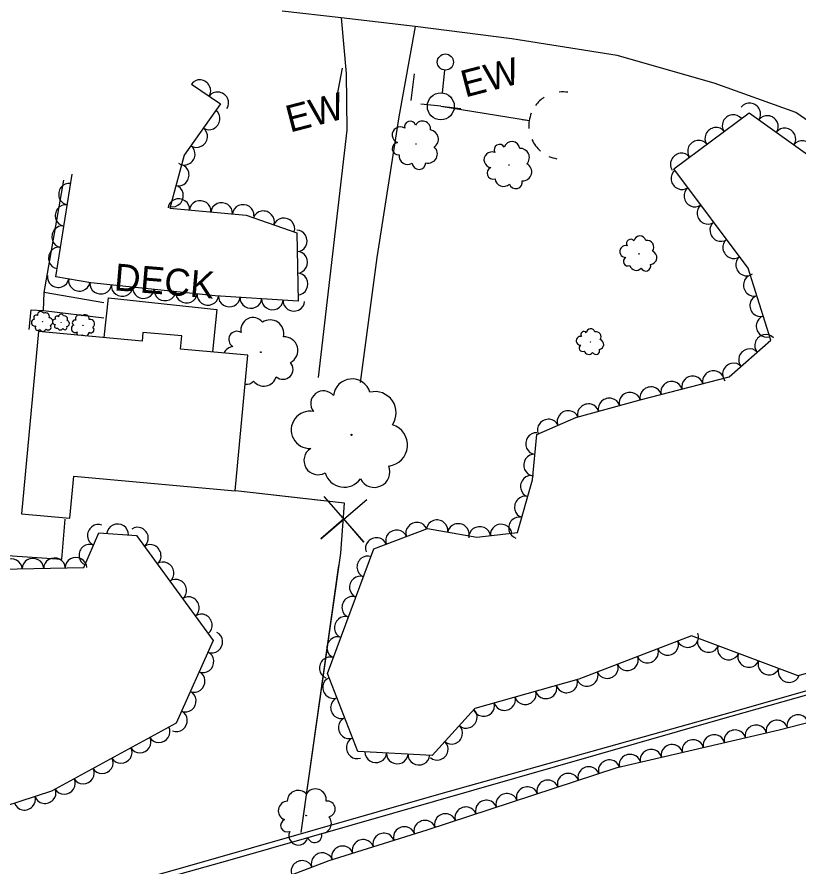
# Model space of a CAD drawing. Extents: x 1722896 to 1754269, y 648279 to 666297.
# Drawn here: x 1752520.7 to 1752665.8, y 653530.3 to 653688 of the extents above; entities that cross this region are included whole.
import ezdxf

# ---------------------------------------------------------------- set-up
doc = ezdxf.new("R2010")
doc.units = 0
for name, color, linetype in [('DESIGN - CENTERLINE - Proposed', 7, 'Continuous'), ('DESIGN - CENTERLINE - Proposed Text', 7, 'Continuous'), ('DESIGN - SCRATCH - User 1', 7, 'Continuous'), ('SURVEY - CENTERLINE - Preliminary Text', 7, 'Continuous'), ('SURVEY - CONTOURS - Intermediate with optional Text', 7, 'Continuous'), ('SURVEY - CONTROL with Text', 7, 'Continuous'), ('SURVEY - DTM - Breaklines', 7, 'Continuous'), ('SURVEY - VEGETATION - Features with Text', 7, 'Continuous')]:
    doc.layers.add(name, color=color, linetype=linetype)

msp = doc.modelspace()

# ---------------------------------------------------------------- linework, layer by layer
at = {"layer": 'DESIGN - CENTERLINE - Proposed'}
for points in [[(1752580.08, 653673.35), (1752581.06, 653678.57)], [(1752594.37, 653677.52), (1752593.72, 653672.56)]]:
    msp.add_lwpolyline(points, dxfattribs=at)
at = {"layer": 'DESIGN - CENTERLINE - Proposed Text'}
for points in [[(1752536.78, 653634.98), (1752525.69, 653636.9)], [(1752536.83, 653628.56), (1752537.61, 653635.9), (1752557.77, 653633.75), (1752556.93, 653625.88)], [(1752525.59, 653633.61), (1752536.75, 653632.2)], [(1752573.36, 653536.73), (1752580.73, 653588.55), (1752581.41, 653597.84), (1752561.21, 653600.12)], [(1752576.99, 653598.34), (1752561.21, 653600.12)], [(1752577.59, 653599.06), (1752584.99, 653590.6), (1752581.29, 653594.89), (1752577.01, 653591.19), (1752585.57, 653598.48)], [(1752573.36, 653536.73), (1752580.4, 653586.23)]]:
    msp.add_lwpolyline(points, dxfattribs=at)
msp.add_lwpolyline([(1752524.63, 653629.69), (1752521.52, 653595.86), (1752530.46, 653595.04), (1752531.18, 653602.85), (1752561.17, 653600.09), (1752563.49, 653625.28), (1752551, 653626.43), (1752551.22, 653628.85), (1752544.01, 653629.52), (1752543.86, 653627.91)], close=True, dxfattribs=at)
at = {"layer": 'DESIGN - SCRATCH - User 1'}
msp.add_lwpolyline([(1752229.74, 653375.92), (1752298.32, 653410.29), (1752365.78, 653443.88), (1752389.4, 653455.46), (1752456.67, 653488.77), (1752525.54, 653522.92), (1752552.27, 653530.48), (1752599.39, 653543.98), (1752651.9, 653558.66), (1752707.13, 653574.47), (1752721.35, 653578.7), (1752721.7, 653577.36), (1752701.34, 653571.85), (1752650.68, 653557.55), (1752560.13, 653531.6), (1752525.7, 653521.9), (1752473.89, 653495.82), (1752390.43, 653454.05), (1752335.89, 653427.09), (1752292.94, 653405.96), (1752239.95, 653379.09)], dxfattribs=at)
at = {"layer": 'SURVEY - CENTERLINE - Preliminary Text'}
for points in [[(1752593.98, 653706.66), (1752612.8, 653705.38), (1752629.12, 653705.16), (1752651.1, 653702.98), (1752679.36, 653701.51), (1752695.2, 653700.39), (1752711.74, 653703.15), (1752728.18, 653703.34), (1752740.96, 653697.4), (1752746.85, 653687.45), (1752748.9, 653675.6), (1752744.97, 653663.15), (1752730.44, 653648.46), (1752712.86, 653646.2), (1752698, 653646.97), (1752680.89, 653659.42), (1752665.2, 653670.33), (1752650, 653675.77), (1752632, 653680.89), (1752612.5, 653684), (1752594.52, 653686.26), (1752580.82, 653687.86), (1752569.85, 653689.12)], [(1752580.82, 653687.86), (1752581.77, 653677.56), (1752581.87, 653667.02), (1752576.55, 653621.17)], [(1752594.52, 653686.26), (1752591.5, 653669.53), (1752587.45, 653643.42), (1752584.35, 653620.19)], [(1752522.92, 653630.03), (1752523.27, 653633.73), (1752525.59, 653633.61), (1752525.69, 653636.9), (1752529.35, 653657.78)], [(1752516.97, 653648.67), (1752511.46, 653588.64), (1752528.99, 653587.43), (1752529.58, 653594.88)]]:
    msp.add_lwpolyline(points, dxfattribs=at)
at = {"layer": 'SURVEY - DTM - Breaklines'}
for p, q in [((1752600, 653678.18), (1752599.56, 653673.96)), ((1752599.3, 653671.47), (1752595.57, 653671.86)), ((1752599.3, 653671.47), (1752603.03, 653671.08)), ((1752599.3, 653671.47), (1752615.76, 653668.83)), ((1752614.38, 653669.05), (1752615.76, 653668.83))]:
    msp.add_line(p, q, dxfattribs=at)
for centre, radius in [((1752600.15, 653679.68), 1.5), ((1752599.3, 653671.47), 2.5)]:
    msp.add_circle(centre, radius, dxfattribs=at)
for start, end in [(122.775, 143.1175), (80.8971, 95.518), (158.418, 184.9333), (204.4598, 229.2299), (246.0836, 259.9731)]:
    msp.add_arc((1752621.89, 653667.9), 6.25, start, end, dxfattribs=at)
at = {"layer": 'SURVEY - VEGETATION - Features with Text'}
for points in [[(1752553.01, 653675.58), (1752558.4, 653671.91), (1752551.7, 653662.41), (1752549.02, 653652.58), (1752563.18, 653651.29), (1752572.57, 653648), (1752572.82, 653635.29), (1752557.42, 653636.32), (1752534.35, 653638.71), (1752527.84, 653639.82), (1752530.87, 653658.89)], [(1752692.18, 653573.49), (1752665.62, 653565.81), (1752645.79, 653573.21), (1752624.89, 653565.15), (1752605.63, 653559.7), (1752597.71, 653550.99), (1752583.91, 653551.76), (1752578.26, 653566.21), (1752586.87, 653589.35), (1752596.85, 653593.14), (1752605.96, 653591.54), (1752613.52, 653592.37), (1752616.31, 653602.15), (1752617.09, 653610.58), (1752624.35, 653613.72), (1752636.3, 653617.02), (1752652.82, 653621.25), (1752660.51, 653628.08), (1752656.35, 653641.45), (1752642.54, 653659.86), (1752656.53, 653670.26), (1752685.68, 653649.44)], [(1752517.61, 653585.56), (1752533.07, 653585.89), (1752535.83, 653592.34), (1752542.81, 653591.82), (1752557.08, 653572.37), (1752550.18, 653557.01), (1752527.09, 653544.39), (1752500.68, 653535.78), (1752494.56, 653544.58), (1752484.79, 653550.64), (1752474.26, 653548.03), (1752471.5, 653558.29), (1752476.52, 653569.92), (1752492.69, 653577.16), (1752504.39, 653584.76), (1752518.82, 653585.05)], [(1752568.68, 653527.74), (1752578.56, 653531.54), (1752596.77, 653537.22), (1752632.02, 653548.78), (1752662.1, 653555.77), (1752687.74, 653562.37), (1752703.32, 653566.73), (1752724.6, 653577.93)]]:
    msp.add_lwpolyline(points, dxfattribs=at)
for centre, radius in [((1752594.7, 653664.47), 0.0525), ((1752611.94, 653660.58), 0.0513), ((1752636.09, 653644.09), 0.0388), ((1752525.38, 653631.51), 0.0222), ((1752528.87, 653631.38), 0.0175), ((1752532.92, 653630.82), 0.0247), ((1752627.08, 653627.73), 0.0287), ((1752565.92, 653625.85), 0.0779), ((1752582.73, 653610.48), 0.121), ((1752574.32, 653539.85), 0.0617)]:
    msp.add_circle(centre, radius, dxfattribs=at)
for centre, radius, start, end in [((1752593.6, 653667.67), 1.03, 16.2391, 194.9848), ((1752595.91, 653667.22), 1.51, 354.123, 150.9119), ((1752591.77, 653666.15), 1.5, 56.2598, 249.6795), ((1752597.13, 653665.38), 1.72, 303.1757, 80.6999), ((1752591.42, 653663.61), 1.14, 98.8785, 276.1976), ((1752596.97, 653662.64), 1.7, 254.0715, 49.91), ((1752610.2, 653663.39), 1.01, 29.0428, 207.7884), ((1752612.49, 653663.47), 1.47, 6.9266, 163.7156), ((1752614.05, 653661.98), 1.68, 315.9794, 93.5036), ((1752593.16, 653662.31), 1.62, 174.1655, 301.0112), ((1752608.78, 653661.55), 1.47, 69.0635, 262.4832), ((1752595.25, 653661.02), 1.26, 184.3244, 359.3247), ((1752614.5, 653659.33), 1.67, 266.8752, 62.7137), ((1752609, 653659.06), 1.12, 111.6822, 289.0013), ((1752610.93, 653658.19), 1.58, 186.9692, 313.8149), ((1752613.2, 653657.41), 1.23, 197.1281, 12.1284), ((1752634.53, 653646.04), 0.762, 35.9037, 214.6493), ((1752636.24, 653646.31), 1.11, 13.7875, 170.5764), ((1752637.55, 653645.33), 1.27, 322.8403, 100.3645), ((1752633.63, 653644.53), 1.11, 75.9243, 269.344), ((1752638.12, 653643.39), 1.26, 273.7361, 69.5746), ((1752634.02, 653642.68), 0.843, 118.543, 295.8622), ((1752635.55, 653642.21), 1.19, 193.8301, 320.6757), ((1752637.32, 653641.83), 0.927, 203.989, 18.9893), ((1752523.97, 653631.32), 0.634, 93.8947, 287.3144), ((1752524.19, 653632.3), 0.436, 53.874, 232.6197), ((1752525.07, 653632.74), 0.635, 31.7579, 188.5468), ((1752525.96, 653632.44), 0.724, 340.8106, 118.3348), ((1752526.61, 653631.49), 0.719, 291.7064, 87.5449), ((1752527.75, 653631.47), 0.501, 81.9156, 275.3353), ((1752528.08, 653632.19), 0.344, 41.8949, 220.6405), ((1752528.84, 653632.39), 0.502, 19.7788, 176.5677), ((1752529.47, 653632.01), 0.572, 328.8315, 106.3557), ((1752532.23, 653632.05), 0.709, 46.7865, 203.5754), ((1752533.27, 653631.98), 0.808, 355.8392, 133.3635), ((1752534.25, 653631.14), 0.803, 306.7351, 102.5736), ((1752564.44, 653630.05), 2.23, 37.3158, 194.1047), ((1752524.51, 653630.38), 0.482, 136.5134, 313.8325), ((1752526.45, 653630.5), 0.53, 221.9593, 36.9596), ((1752528.01, 653630.65), 0.381, 124.5343, 301.8534), ((1752529.54, 653630.43), 0.419, 209.9802, 24.9805), ((1752529.82, 653631.16), 0.568, 279.7273, 75.5658), ((1752531.45, 653630.2), 0.708, 108.9233, 302.343), ((1752531.41, 653631.32), 0.487, 68.9027, 247.6483), ((1752534.37, 653630.03), 0.592, 236.988, 51.9882), ((1752567.63, 653629.3), 2.54, 346.3685, 123.8928), ((1752525.42, 653630.39), 0.683, 211.8004, 338.6461), ((1752528.72, 653630.51), 0.54, 199.8213, 326.667), ((1752532.3, 653629.34), 0.539, 151.542, 216.9928), ((1752532.3, 653629.34), 0.539, 312.4895, 328.8612), ((1752533.29, 653629.62), 0.763, 226.8291, 247.5757), ((1752533.29, 653629.62), 0.763, 281.9066, 353.6747), ((1752561.49, 653628.19), 1.53, 59.4319, 238.1776), ((1752625.25, 653627.96), 0.821, 78.7565, 272.1762), ((1752625.85, 653629.11), 0.565, 38.7359, 217.4815), ((1752627.11, 653629.37), 0.823, 16.6197, 173.4086), ((1752628.11, 653628.7), 0.938, 325.6724, 103.1967), ((1752570.24, 653626.17), 2.53, 297.2643, 93.1028), ((1752628.61, 653627.28), 0.932, 276.5683, 72.4068), ((1752561.05, 653624.69), 2.23, 99.4526, 153.3313), ((1752625.6, 653626.61), 0.625, 121.3752, 298.6944), ((1752626.75, 653626.32), 0.886, 196.6623, 323.5079), ((1752628.08, 653626.1), 0.687, 206.8212, 21.8215), ((1752570.02, 653622.67), 1.86, 227.5172, 42.5175), ((1752566.45, 653621.95), 2.4, 217.3583, 344.204), ((1752563.25, 653621.59), 1.7, 261.2482, 319.3904), ((1752582.83, 653617.41), 3.47, 16.929, 173.7179), ((1752577.54, 653616.29), 2.38, 39.0452, 217.7908), ((1752587.07, 653614.58), 3.95, 325.9817, 103.506), ((1752575, 653611.43), 3.46, 79.0658, 272.4855), ((1752589.18, 653608.62), 3.93, 276.8776, 72.7161), ((1752576.54, 653605.73), 2.63, 121.6845, 299.0037), ((1752586.97, 653603.64), 2.89, 207.1305, 22.1307), ((1752581.38, 653604.52), 3.73, 196.9716, 323.8172), ((1752572.84, 653542.51), 2.02, 41.6473, 179.1716), ((1752576.05, 653542.8), 2, 352.5432, 148.3816), ((1752570.91, 653540.77), 1.77, 92.5946, 249.3835), ((1752578.23, 653541.08), 1.48, 282.7961, 97.7963), ((1752570.79, 653538.02), 1.21, 114.7107, 293.4564), ((1752577.09, 653538.43), 1.9, 272.6371, 39.4828), ((1752572.87, 653536.15), 1.76, 154.7314, 348.1511), ((1752575.88, 653536.19), 1.34, 197.3501, 14.6692)]:
    msp.add_arc(centre, radius, start, end, dxfattribs=at)
for centre, major_axis in [((1752554.66, 653674.46), (1.65, -1.13)), ((1752557.97, 653672.2), (1.65, -1.13)), ((1752656.69, 653670.14), (1.63, -1.16)), ((1752556.39, 653669.07), (-1.15, -1.63)), ((1752653.48, 653668), (1.61, 1.19)), ((1752659.95, 653667.82), (1.63, -1.16)), ((1752554.09, 653665.8), (-1.15, -1.63)), ((1752650.27, 653665.61), (1.61, 1.19)), ((1752663.2, 653665.49), (1.63, -1.16)), ((1752647.06, 653663.23), (1.61, 1.19)), ((1752666.46, 653663.17), (1.63, -1.16)), ((1752551.79, 653662.53), (-1.15, -1.63)), ((1752643.85, 653660.84), (1.61, 1.19)), ((1752550.69, 653658.69), (-0.53, -1.93)), ((1752643.96, 653657.97), (-1.2, 1.6)), ((1752530.28, 653655.18), (0.31, 1.98)), ((1752549.63, 653654.83), (-0.53, -1.93)), ((1752646.36, 653654.77), (-1.2, 1.6)), ((1752550.68, 653652.43), (1.99, -0.18)), ((1752554.66, 653652.07), (1.99, -0.18)), ((1752529.65, 653651.23), (0.31, 1.98)), ((1752558.65, 653651.7), (1.99, -0.18)), ((1752562.63, 653651.34), (1.99, -0.18)), ((1752648.76, 653651.57), (-1.2, 1.6)), ((1752566.43, 653650.15), (1.89, -0.66)), ((1752570.21, 653648.83), (1.89, -0.66)), ((1752529.02, 653647.28), (0.31, 1.98)), ((1752651.16, 653648.37), (-1.2, 1.6)), ((1752572.6, 653646.5), (0.04, -2)), ((1752653.56, 653645.17), (-1.2, 1.6)), ((1752528.4, 653643.33), (0.31, 1.98)), ((1752572.68, 653642.5), (0.04, -2)), ((1752655.96, 653641.97), (-1.2, 1.6)), ((1752528.28, 653639.75), (-1.97, 0.34)), ((1752572.76, 653638.5), (0.04, -2)), ((1752657.35, 653638.25), (-0.59, 1.91)), ((1752532.22, 653639.07), (-1.97, 0.34)), ((1752536.18, 653638.52), (-1.99, 0.21)), ((1752540.16, 653638.11), (-1.99, 0.21)), ((1752544.14, 653637.7), (-1.99, 0.21)), ((1752548.11, 653637.28), (-1.99, 0.21)), ((1752552.09, 653636.87), (-1.99, 0.21)), ((1752556.07, 653636.46), (-1.99, 0.21)), ((1752560.06, 653636.15), (-2, 0.13)), ((1752564.05, 653635.88), (-2, 0.13)), ((1752568.04, 653635.61), (-2, 0.13)), ((1752572.03, 653635.35), (-2, 0.13)), ((1752658.53, 653634.44), (-0.59, 1.91)), ((1752659.72, 653630.62), (-0.59, 1.91)), ((1752659.51, 653627.19), (1.5, 1.33)), ((1752656.52, 653624.53), (1.5, 1.33)), ((1752649.86, 653620.49), (1.94, 0.5)), ((1752653.53, 653621.87), (1.5, 1.33)), ((1752645.99, 653619.5), (1.94, 0.5)), ((1752638.24, 653617.51), (1.94, 0.5)), ((1752642.11, 653618.51), (1.94, 0.5)), ((1752634.37, 653616.49), (1.93, 0.53)), ((1752626.66, 653614.36), (1.93, 0.53)), ((1752630.52, 653615.42), (1.93, 0.53)), ((1752622.88, 653613.08), (1.84, 0.79)), ((1752619.21, 653611.5), (1.84, 0.79)), ((1752616.94, 653608.89), (0.19, 1.99)), ((1752616.57, 653604.91), (0.19, 1.99)), ((1752615.97, 653600.97), (0.55, 1.92)), ((1752614.87, 653597.12), (0.55, 1.92)), ((1752535.64, 653591.9), (0.78, 1.84)), ((1752594.79, 653592.36), (1.87, 0.71)), ((1752598.62, 653592.83), (1.97, -0.35)), ((1752602.56, 653592.14), (1.97, -0.35)), ((1752613.78, 653593.27), (0.55, 1.92)), ((1752539.34, 653592.08), (1.99, -0.15)), ((1752543.12, 653591.4), (1.18, -1.61)), ((1752591.05, 653590.94), (1.87, 0.71)), ((1752606.5, 653591.59), (1.99, 0.22)), ((1752610.48, 653592.03), (1.99, 0.22)), ((1752587.31, 653589.52), (1.87, 0.71)), ((1752534.07, 653588.22), (0.78, 1.84)), ((1752545.48, 653588.18), (1.18, -1.61)), ((1752585.64, 653586.04), (0.7, 1.87)), ((1752519.61, 653585.6), (2, 0.04)), ((1752523.61, 653585.69), (2, 0.04)), ((1752527.61, 653585.77), (2, 0.04)), ((1752531.61, 653585.86), (2, 0.04)), ((1752547.85, 653584.95), (1.18, -1.61)), ((1752550.22, 653581.73), (1.18, -1.61)), ((1752584.25, 653582.29), (0.7, 1.87)), ((1752552.58, 653578.5), (1.18, -1.61)), ((1752582.85, 653578.54), (0.7, 1.87)), ((1752554.95, 653575.28), (1.18, -1.61)), ((1752581.46, 653574.8), (0.7, 1.87)), ((1752556.92, 653572.01), (-0.82, -1.82)), ((1752645.15, 653572.97), (-1.87, -0.72)), ((1752580.06, 653571.05), (0.7, 1.87)), ((1752641.42, 653571.53), (-1.87, -0.72)), ((1752648.9, 653572.05), (-1.87, 0.7)), ((1752637.69, 653570.09), (-1.87, -0.72)), ((1752652.64, 653570.65), (-1.87, 0.7)), ((1752555.28, 653568.36), (-0.82, -1.82)), ((1752578.67, 653567.3), (0.7, 1.87)), ((1752633.96, 653568.65), (-1.87, -0.72)), ((1752656.39, 653569.26), (-1.87, 0.7)), ((1752630.23, 653567.21), (-1.87, -0.72)), ((1752660.14, 653567.86), (-1.87, 0.7)), ((1752553.64, 653564.71), (-0.82, -1.82)), ((1752626.49, 653565.77), (-1.87, -0.72)), ((1752663.89, 653566.46), (-1.87, 0.7)), ((1752579.3, 653563.57), (-0.73, 1.86)), ((1752622.7, 653564.53), (-1.92, -0.54)), ((1752552, 653561.07), (-0.82, -1.82)), ((1752615, 653562.35), (-1.92, -0.54)), ((1752618.85, 653563.44), (-1.92, -0.54)), ((1752580.75, 653559.84), (-0.73, 1.86)), ((1752611.15, 653561.26), (-1.92, -0.54)), ((1752604.11, 653558.02), (-1.35, -1.48)), ((1752607.3, 653560.17), (-1.92, -0.54)), ((1752550.36, 653557.42), (-0.82, -1.82)), ((1752582.21, 653556.11), (-0.73, 1.86)), ((1752665.53, 653556.65), (1.94, 0.5)), ((1752547.06, 653555.31), (-1.76, -0.96)), ((1752601.41, 653555.06), (-1.35, -1.48)), ((1752657.75, 653554.76), (1.95, 0.45)), ((1752661.65, 653555.66), (1.95, 0.45)), ((1752649.96, 653552.95), (1.95, 0.45)), ((1752653.86, 653553.85), (1.95, 0.45)), ((1752543.55, 653553.39), (-1.76, -0.96)), ((1752583.67, 653552.39), (-0.73, 1.86)), ((1752598.72, 653552.1), (-1.35, -1.48)), ((1752642.17, 653551.14), (1.95, 0.45)), ((1752646.06, 653552.04), (1.95, 0.45)), ((1752540.04, 653551.47), (-1.76, -0.96)), ((1752587.23, 653551.57), (-2, 0.11)), ((1752638.27, 653550.23), (1.95, 0.45)), ((1752536.53, 653549.55), (-1.76, -0.96)), ((1752591.22, 653551.35), (-2, 0.11)), ((1752595.22, 653551.13), (-2, 0.11)), ((1752630.52, 653548.29), (1.9, 0.62)), ((1752634.38, 653549.33), (1.95, 0.45)), ((1752533.02, 653547.63), (-1.76, -0.96)), ((1752626.72, 653547.04), (1.9, 0.62)), ((1752622.92, 653545.8), (1.9, 0.62)), ((1752529.51, 653545.72), (-1.76, -0.96)), ((1752615.31, 653543.3), (1.9, 0.62)), ((1752619.11, 653544.55), (1.9, 0.62)), ((1752525.91, 653544.01), (-1.9, -0.62)), ((1752611.51, 653542.06), (1.9, 0.62)), ((1752522.11, 653542.77), (-1.9, -0.62)), ((1752607.71, 653540.81), (1.9, 0.62)), ((1752603.91, 653539.56), (1.9, 0.62)), ((1752596.31, 653537.08), (1.91, 0.6)), ((1752600.11, 653538.32), (1.9, 0.62)), ((1752592.49, 653535.89), (1.91, 0.6)), ((1752588.67, 653534.69), (1.91, 0.6)), ((1752581.03, 653532.31), (1.91, 0.6)), ((1752584.85, 653533.5), (1.91, 0.6)), ((1752577.25, 653531.03), (1.87, 0.72)), ((1752573.51, 653529.6), (1.87, 0.72))]:
    msp.add_ellipse(centre, major_axis=major_axis, ratio=0.940188, start_param=0, end_param=3.141593, dxfattribs=at)

# ---------------------------------------------------------------- texts
at = {"layer": 'SURVEY - CONTOURS - Intermediate with optional Text'}
for rotation, p in [(14.5995, (1752603.81, 653673.08)), (14.6117, (1752571.32, 653666.58))]:
    msp.add_text('EW', height=5, rotation=rotation, dxfattribs=at).set_placement(p)
at = {"layer": 'SURVEY - CONTROL with Text'}
msp.add_text('DECK', height=5, rotation=355.1672, dxfattribs=at).set_placement((1752538.57, 653637.34))

doc.saveas('drawing.dxf')
